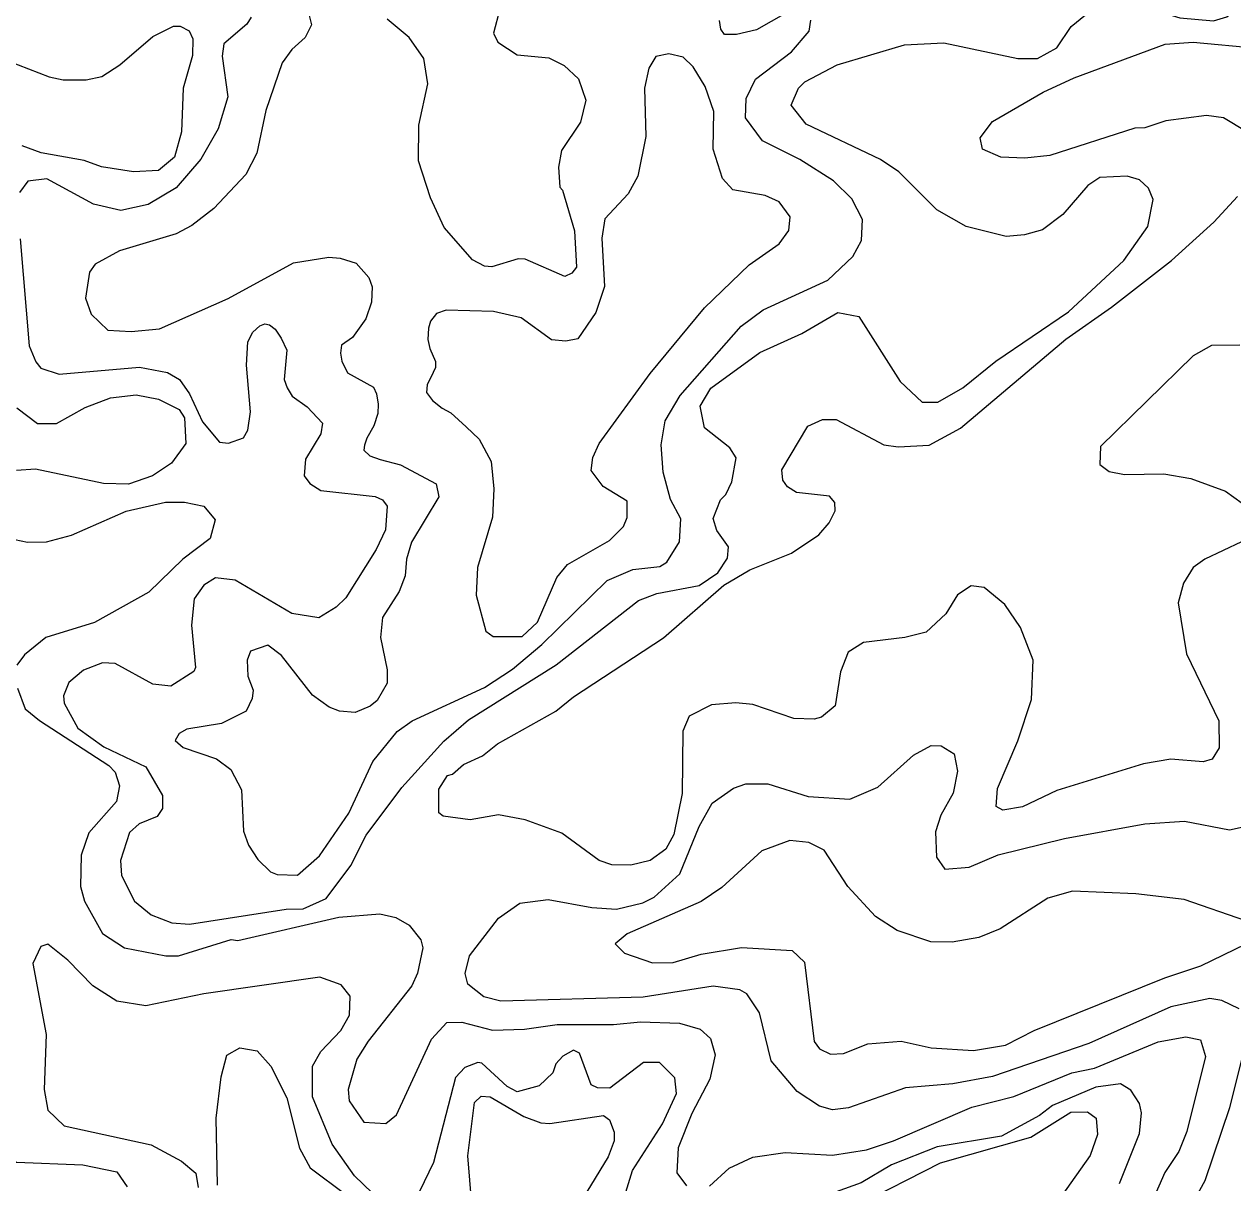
# Model space of a CAD drawing. Extents: x 763.2 to 816.8, y 7896.5 to 7952.7.
# Drawn here: x 779.389 to 782.278, y 7931.066 to 7933.836 of the extents above; entities that cross this region are included whole.
import ezdxf

# ---------------------------------------------------------------- set-up
doc = ezdxf.new("R2010")
doc.units = 0
doc.header["$LTSCALE"] = 0.064
doc.layers.add('1', color=7, linetype='Continuous', lineweight=25)
doc.layers.add('2', color=7, linetype='Continuous', lineweight=13)

msp = doc.modelspace()

# ---------------------------------------------------------------- linework, layer by layer
at = {"layer": '1'}
for points in [[(780.2424, 7931.0215), (780.1785, 7931.0827), (780.1253, 7931.1582), (780.0778, 7931.2719), (780.0783, 7931.3447), (780.0979, 7931.38), (780.1457, 7931.43), (780.1663, 7931.4665), (780.168, 7931.5126), (780.1465, 7931.5395), (780.0956, 7931.5576), (779.818, 7931.5182), (779.6797, 7931.4892), (779.6104, 7931.5007), (779.5533, 7931.537), (779.4931, 7931.5982), (779.4458, 7931.6362), (779.4284, 7931.6309), (779.4093, 7931.5907), (779.4416, 7931.4205), (779.4368, 7931.289), (779.4457, 7931.2401), (779.4844, 7931.2023), (779.6924, 7931.1569), (779.7648, 7931.1176), (779.7989, 7931.0895), (779.8048, 7931.0548)], [(780.8272, 7931.0434), (780.8428, 7931.0959), (780.9143, 7931.2075), (780.9481, 7931.28), (780.9438, 7931.317), (780.9074, 7931.3537), (780.8689, 7931.3539), (780.789, 7931.2924), (780.7589, 7931.2931), (780.7438, 7931.3001), (780.7162, 7931.3761), (780.7017, 7931.3829), (780.6764, 7931.3692), (780.6597, 7931.3505), (780.6528, 7931.3294), (780.6197, 7931.2976), (780.567, 7931.2834), (780.5435, 7931.2961), (780.4828, 7931.352), (780.4732, 7931.3539), (780.4422, 7931.3418), (780.4197, 7931.3176), (780.3671, 7931.1148), (780.334, 7931.0451)], [(782.0067, 7931.0641), (782.0549, 7931.1838), (782.0597, 7931.2333), (782.0543, 7931.256), (782.0338, 7931.2875), (782.0089, 7931.303), (781.9505, 7931.2945), (781.8469, 7931.2507)], [(781.8469, 7931.2507), (781.8156, 7931.227), (781.725, 7931.178), (781.5708, 7931.1519), (781.4616, 7931.109), (781.3892, 7931.0664)], [(781.3892, 7931.0664), (781.2584, 7931.0189)]]:
    msp.add_lwpolyline(points, dxfattribs=at)
at = {"layer": '2'}
for points in [[(781.332, 7933.738), (781.4932, 7933.7858), (781.5871, 7933.791), (781.764, 7933.7534), (781.8105, 7933.7531), (781.8569, 7933.7792), (781.8914, 7933.8299), (781.9252, 7933.8576), (781.9631, 7933.8729), (782.0489, 7933.8815), (782.1511, 7933.8507), (782.2313, 7933.8439), (782.2629, 7933.8534), (782.3062, 7933.8898)], [(779.9312, 7933.8522), (779.9211, 7933.8355), (779.8657, 7933.7887), (779.8625, 7933.7593), (779.8755, 7933.6619), (779.8522, 7933.5851), (779.811, 7933.5129), (779.7519, 7933.4445), (779.6853, 7933.4044), (779.6202, 7933.3902), (779.5545, 7933.4052), (779.4432, 7933.4656), (779.3975, 7933.4606), (779.3778, 7933.4331)], [(780.0667, 7933.8694), (780.0757, 7933.8339), (780.0605, 7933.804), (780.0285, 7933.7747), (780.0052, 7933.7429), (779.9661, 7933.6291), (779.9448, 7933.5273), (779.919, 7933.4761), (779.8422, 7933.3947), (779.7897, 7933.3543), (779.7523, 7933.3343), (779.6164, 7933.2941), (779.5586, 7933.2617), (779.545, 7933.2425), (779.5355, 7933.1809), (779.5487, 7933.1421), (779.589, 7933.1043), (779.6445, 7933.101), (779.7122, 7933.1075), (779.8766, 7933.1796), (780.0324, 7933.2652), (780.1169, 7933.2785), (780.1441, 7933.2765), (780.182, 7933.2639), (780.2126, 7933.2301), (780.2207, 7933.2079), (780.2188, 7933.171), (780.2055, 7933.1316), (780.1733, 7933.0863), (780.1473, 7933.0683), (780.1452, 7933.049), (780.1478, 7933.0301), (780.1616, 7933.0024), (780.2236, 7932.9677), (780.2308, 7932.9521), (780.2349, 7932.9274), (780.2345, 7932.9052), (780.2249, 7932.8756), (780.2076, 7932.8458), (780.202, 7932.8293), (780.201, 7932.8176), (780.2154, 7932.8041), (780.2396, 7932.795), (780.2881, 7932.7819), (780.3738, 7932.7366), (780.3799, 7932.7056), (780.315, 7932.5978), (780.3029, 7932.5569), (780.2993, 7932.5171), (780.2853, 7932.4794), (780.2452, 7932.4174), (780.2405, 7932.3696)], [(780.18, 7932.1906), (780.1425, 7932.1933), (780.1182, 7932.203), (780.0783, 7932.2314), (780.0037, 7932.3268), (779.9712, 7932.3511), (779.9302, 7932.3365), (779.9215, 7932.3155), (779.9233, 7932.277), (779.9363, 7932.2433), (779.9341, 7932.2237), (779.9191, 7932.1932), (779.8608, 7932.1642), (779.778, 7932.1507), (779.7591, 7932.1398), (779.7496, 7932.1234), (779.7689, 7932.1069), (779.8482, 7932.0799), (779.8831, 7932.0544), (779.9082, 7932.0054), (779.9134, 7931.9069), (779.9253, 7931.8728), (779.9477, 7931.8387), (779.9775, 7931.8093), (779.9938, 7931.8027), (780.0422, 7931.8017), (780.0946, 7931.8474), (780.1652, 7931.9496), (780.2222, 7932.0732), (780.2804, 7932.1449), (780.3161, 7932.1707), (780.4892, 7932.25), (780.5562, 7932.2937), (780.6265, 7932.3532), (780.7822, 7932.5055), (780.8436, 7932.5322), (780.9085, 7932.539), (780.925, 7932.5499), (780.9548, 7932.5984), (780.9587, 7932.6528), (780.9335, 7932.6997), (780.9158, 7932.7647), (780.911, 7932.8304), (780.921, 7932.8871), (780.957, 7932.9476), (781.1027, 7933.1134), (781.1553, 7933.1531), (781.3097, 7933.2239), (781.3696, 7933.2805), (781.3902, 7933.3183), (781.3923, 7933.3687), (781.3674, 7933.4184), (781.3234, 7933.4608), (781.2429, 7933.5117), (781.1536, 7933.5566), (781.1131, 7933.6117), (781.1147, 7933.6575), (781.1364, 7933.7037), (781.2225, 7933.7692), (781.2653, 7933.8186), (781.269, 7933.8449)], [(780.393, 7933.3498), (780.3604, 7933.4204), (780.3311, 7933.5088), (780.3323, 7933.5943), (780.3537, 7933.6928), (780.3437, 7933.7532), (780.3087, 7933.8033), (780.2563, 7933.8474)], [(780.5256, 7933.8714), (780.5105, 7933.8139), (780.5209, 7933.7922), (780.5669, 7933.7619), (780.643, 7933.7548), (780.6792, 7933.7369), (780.7134, 7933.7045), (780.7314, 7933.6537), (780.7183, 7933.6016), (780.6732, 7933.5338), (780.6661, 7933.4937), (780.6692, 7933.4458), (780.6759, 7933.4387), (780.7039, 7933.3419), (780.7088, 7933.2547), (780.6977, 7933.2402)], [(781.2096, 7933.862), (781.1388, 7933.8222), (781.0915, 7933.8111), (781.0628, 7933.8111), (781.0539, 7933.8234), (781.0508, 7933.8447)], [(779.35, 7933.7476), (779.4486, 7933.7093), (779.4822, 7933.7026), (779.5369, 7933.7025), (779.5742, 7933.7105), (779.6176, 7933.7387), (779.6964, 7933.8059), (779.7458, 7933.8304), (779.7621, 7933.8305), (779.7832, 7933.8194), (779.7917, 7933.8002), (779.7916, 7933.7609), (779.7686, 7933.6829), (779.7651, 7933.578), (779.7484, 7933.518), (779.7103, 7933.4856), (779.6505, 7933.4823), (779.5738, 7933.4949), (779.5321, 7933.51), (779.4296, 7933.5284), (779.3842, 7933.5445)], [(782.3094, 7933.5793), (782.255, 7933.6116), (782.2149, 7933.6169), (782.1178, 7933.6043), (782.067, 7933.5876), (782.0433, 7933.5872), (781.8402, 7933.5219), (781.7803, 7933.5151), (781.7235, 7933.5179), (781.679, 7933.5364), (781.6738, 7933.5641), (781.7036, 7933.6028), (781.8246, 7933.6728), (781.8986, 7933.7073), (782.1156, 7933.7878), (782.1827, 7933.7927), (782.3365, 7933.7781)], [(781.4352, 7933.5117), (781.2582, 7933.5968), (781.222, 7933.6422), (781.2398, 7933.6826), (781.2548, 7933.6974), (781.332, 7933.738)], [(780.102, 7932.8815), (780.0981, 7932.8566), (780.0609, 7932.7956), (780.0584, 7932.756), (780.0716, 7932.7374), (780.098, 7932.7211), (780.2276, 7932.7067), (780.2453, 7932.6983), (780.2565, 7932.6832), (780.2522, 7932.6272), (780.2304, 7932.58), (780.1574, 7932.4641), (780.1349, 7932.4421), (780.0933, 7932.4162), (780.0286, 7932.4272), (779.8933, 7932.5068), (779.8458, 7932.5122), (779.8182, 7932.4943), (779.795, 7932.4618), (779.7885, 7932.3993), (779.7983, 7932.2981), (779.794, 7932.2882), (779.7396, 7932.2531), (779.6964, 7932.2579), (779.6063, 7932.3078), (779.5765, 7932.3088), (779.5309, 7932.2915), (779.496, 7932.2623), (779.4832, 7932.2304), (779.4845, 7932.2126), (779.517, 7932.1532), (779.5789, 7932.1079), (779.6794, 7932.0608), (779.7192, 7931.9916), (779.7197, 7931.9605), (779.7071, 7931.9418), (779.6638, 7931.924), (779.6405, 7931.9037), (779.6193, 7931.8364), (779.6213, 7931.8009), (779.6528, 7931.7394), (779.6922, 7931.707), (779.7419, 7931.6878), (779.7837, 7931.6843), (780.0153, 7931.7204), (780.0554, 7931.7207), (780.1109, 7931.7454), (780.17, 7931.8249), (780.2064, 7931.8969), (780.2914, 7932.0113), (780.3921, 7932.1219), (780.4512, 7932.173), (780.6601, 7932.3043), (780.8568, 7932.4582), (780.901, 7932.4744), (781.0018, 7932.4942), (781.047, 7932.5241), (781.0702, 7932.5594), (781.072, 7932.5865), (781.0445, 7932.6253), (781.0359, 7932.6536), (781.053, 7932.6986), (781.0661, 7932.7111), (781.0805, 7932.7417), (781.0905, 7932.7991), (781.0751, 7932.823), (781.0148, 7932.8711), (781.0047, 7932.9222), (781.0303, 7932.9652), (781.1471, 7933.0511), (781.2477, 7933.0961), (781.3336, 7933.1467), (781.3836, 7933.1372), (781.4826, 7932.9816), (781.5355, 7932.9318), (781.5724, 7932.9317), (781.6324, 7932.9663), (781.7114, 7933.0302), (781.885, 7933.1482), (782.0169, 7933.2703), (782.0741, 7933.3517), (782.0873, 7933.4167), (782.0763, 7933.4439), (782.0544, 7933.4631), (782.0254, 7933.4723), (781.9595, 7933.4688), (781.931, 7933.4501), (781.8712, 7933.3808), (781.823, 7933.3443), (781.7794, 7933.3317), (781.7358, 7933.3278), (781.6405, 7933.352), (781.5701, 7933.3919), (781.4794, 7933.4824), (781.4352, 7933.5117)], [(780.917, 7932.3688), (781.061, 7932.4944), (781.1233, 7932.5314), (781.2225, 7932.5709), (781.2878, 7932.6149), (781.3132, 7932.6435), (781.3268, 7932.6722), (781.3267, 7932.6922), (781.3139, 7932.7076), (781.2349, 7932.7165), (781.2135, 7932.7297), (781.2018, 7932.7454), (781.1994, 7932.7704), (781.2615, 7932.8747), (781.2972, 7932.8903), (781.3297, 7932.8903), (781.4438, 7932.8304), (781.4777, 7932.8253), (781.5521, 7932.8296), (781.6269, 7932.8702), (781.8784, 7933.0823), (781.988, 7933.1589), (782.1308, 7933.2707), (782.2326, 7933.3625), (782.2884, 7933.4237)], [(780.4887, 7933.2571), (780.4604, 7933.272), (780.393, 7933.3498)], [(779.3793, 7933.3228), (779.4006, 7933.0671), (779.4164, 7933.0283), (779.4287, 7933.0136), (779.4723, 7932.9992), (779.6647, 7933.0155), (779.7312, 7933.0028), (779.76, 7932.9859), (779.7839, 7932.9522), (779.8151, 7932.885), (779.8556, 7932.8361), (779.8774, 7932.8341), (779.913, 7932.8467), (779.9232, 7932.865), (779.9299, 7932.9088), (779.92, 7933.0204), (779.9234, 7933.0762), (779.9353, 7933.0991), (779.9521, 7933.1149), (779.9642, 7933.1192), (779.9755, 7933.117), (779.989, 7933.1063), (780.0031, 7933.0853), (780.0164, 7933.0564)], [(780.6977, 7933.2402), (780.6812, 7933.2325), (780.5859, 7933.2737), (780.5694, 7933.2747), (780.5064, 7933.2557), (780.4887, 7933.2571)], [(782.2945, 7933.0683), (782.2269, 7933.0676), (782.1831, 7933.0431), (781.9617, 7932.8262), (781.9596, 7932.7827), (781.9818, 7932.7662), (782.019, 7932.7592), (782.113, 7932.7607), (782.1774, 7932.7493), (782.2602, 7932.7195), (782.2996, 7932.691)], [(780.0164, 7933.0564), (780.0101, 7932.9864), (780.0178, 7932.9665), (780.0294, 7932.9464), (780.065, 7932.9211), (780.102, 7932.8815)], [(779.3715, 7932.9182), (779.4211, 7932.8809), (779.4658, 7932.8808), (779.535, 7932.9191), (779.5955, 7932.9428), (779.6569, 7932.9496), (779.7103, 7932.9395), (779.7592, 7932.9146), (779.772, 7932.8946), (779.7751, 7932.8333), (779.7413, 7932.786), (779.6958, 7932.7556), (779.638, 7932.7363), (779.5788, 7932.7377), (779.4163, 7932.7722), (779.3703, 7932.7688)], [(779.3517, 7932.6067), (779.3965, 7932.5978), (779.4424, 7932.5984), (779.5019, 7932.6142), (779.6327, 7932.6714), (779.7268, 7932.6933), (779.772, 7932.6933), (779.8186, 7932.6836), (779.8454, 7932.6512), (779.8336, 7932.6059), (779.7683, 7932.5564), (779.6866, 7932.4781), (779.5572, 7932.4051), (779.4408, 7932.3698), (779.3894, 7932.3284), (779.3715, 7932.3031)], [(782.298, 7932.5986), (782.2109, 7932.5569), (782.183, 7932.537), (782.1594, 7932.4997), (782.147, 7932.4524), (782.1667, 7932.3302), (782.2442, 7932.1703), (782.2452, 7932.106), (782.2283, 7932.0787), (782.2066, 7932.0721), (782.1294, 7932.0787), (782.0644, 7932.0675), (781.8573, 7932.0036), (781.7747, 7931.9647), (781.7283, 7931.9571), (781.7121, 7931.9656), (781.7148, 7932.009), (781.7636, 7932.1225), (781.7965, 7932.2211), (781.8001, 7932.3156), (781.77, 7932.3932), (781.7326, 7932.4484), (781.6834, 7932.4892), (781.6521, 7932.4927), (781.6196, 7932.4713), (781.5918, 7932.4261), (781.545, 7932.382), (781.4938, 7932.3696), (781.3946, 7932.3577), (781.3581, 7932.3347), (781.34, 7932.2874), (781.3271, 7932.2064), (781.2946, 7932.1793), (781.2768, 7932.1741), (781.2282, 7932.1757), (781.1301, 7932.2098), (781.0898, 7932.2135), (781.0314, 7932.2086), (780.9781, 7932.1812), (780.9635, 7932.1455), (780.9618, 7931.9969), (780.9417, 7931.899), (780.9222, 7931.8638), (780.8849, 7931.8363), (780.8392, 7931.8251), (780.7937, 7931.8259), (780.7628, 7931.8367), (780.6736, 7931.9015), (780.5866, 7931.9341), (780.5228, 7931.9455), (780.4551, 7931.9341), (780.3904, 7931.9426)], [(780.2405, 7932.3696), (780.2566, 7932.2921), (780.2568, 7932.2601), (780.2327, 7932.2192), (780.2156, 7932.2052), (780.18, 7932.1906)], [(780.4386, 7932.066), (780.4843, 7932.0867), (780.5202, 7932.1157), (780.6595, 7932.1938), (780.7017, 7932.2274), (780.917, 7932.3688)], [(779.3726, 7932.2487), (779.3909, 7932.1993), (779.4257, 7932.1709), (779.5912, 7932.0639), (779.6064, 7932.0477), (779.6164, 7932.0147), (779.6093, 7931.9775), (779.5438, 7931.9027), (779.5255, 7931.8492), (779.5239, 7931.7747), (779.5329, 7931.7397), (779.5763, 7931.6618), (779.6284, 7931.6278)], [(782.2927, 7931.4819), (782.2516, 7931.5023), (782.2229, 7931.5067), (782.1295, 7931.4871), (781.9338, 7931.3992), (781.7029, 7931.32), (781.6087, 7931.3031), (781.4951, 7931.2932), (781.359, 7931.2453), (781.3209, 7931.2406), (781.2895, 7931.2494), (781.2361, 7931.284), (781.1741, 7931.3574), (781.146, 7931.4722), (781.1161, 7931.5182), (781.0992, 7931.5277), (781.0356, 7931.5363), (780.8681, 7931.5102), (780.528, 7931.5003), (780.4874, 7931.5107), (780.4495, 7931.5412), (780.4427, 7931.5667), (780.4533, 7931.6084), (780.5226, 7931.6986), (780.5734, 7931.7349), (780.6415, 7931.7434), (780.7456, 7931.7238), (780.8048, 7931.7206), (780.8673, 7931.7355), (780.8943, 7931.7485), (780.9556, 7931.8049), (781.0023, 7931.9179), (781.0331, 7931.9736), (781.0842, 7932.0098), (781.1133, 7932.0195), (781.1665, 7932.0197), (781.2625, 7931.9897), (781.3622, 7931.9835), (781.4288, 7932.0118), (781.5142, 7932.0885), (781.5569, 7932.1113), (781.5803, 7932.111), (781.6112, 7932.0915), (781.6192, 7932.05), (781.6096, 7931.9976), (781.5796, 7931.945), (781.5666, 7931.9047), (781.569, 7931.8444), (781.5895, 7931.8161), (781.6477, 7931.8205), (781.7166, 7931.8498), (781.875, 7931.8895), (782.0671, 7931.9239), (782.1623, 7931.9307), (782.2694, 7931.9095), (782.3163, 7931.92)], [(780.3904, 7931.9426), (780.3801, 7931.9506), (780.3796, 7932.007), (780.401, 7932.0401), (780.4123, 7932.0426), (780.4386, 7932.066)], [(782.3088, 7931.6925), (782.1616, 7931.7433), (782.0459, 7931.7565), (781.8948, 7931.7629), (781.8356, 7931.7464), (781.7218, 7931.6732), (781.6705, 7931.6526), (781.6068, 7931.6417), (781.5555, 7931.6418), (781.4753, 7931.6692), (781.4232, 7931.7023), (781.3578, 7931.7744), (781.3006, 7931.8612), (781.2639, 7931.8799), (781.2187, 7931.8847), (781.1521, 7931.8597), (781.0566, 7931.7723), (781.0073, 7931.7382), (780.8304, 7931.6612), (780.8011, 7931.6375), (780.8239, 7931.6153), (780.8903, 7931.5923), (780.9403, 7931.5925), (781.0068, 7931.6124), (781.1032, 7931.6283), (781.2243, 7931.6217), (781.2539, 7931.5939), (781.2772, 7931.4039), (781.2898, 7931.3864), (781.3163, 7931.374), (781.3469, 7931.3755), (781.405, 7931.3981), (781.4849, 7931.4048), (781.5568, 7931.3885), (781.6577, 7931.3822), (781.7341, 7931.3952), (781.8028, 7931.4302), (782.115, 7931.5558), (782.2012, 7931.5851), (782.3092, 7931.6371)], [(780.1409, 7931.7007), (780.2388, 7931.7088), (780.277, 7931.6999), (780.3087, 7931.682), (780.3368, 7931.6471), (780.3421, 7931.6274), (780.3289, 7931.567), (780.3152, 7931.5372), (780.2109, 7931.4048), (780.1838, 7931.3618), (780.1636, 7931.2888), (780.1657, 7931.262), (780.2004, 7931.211), (780.2533, 7931.2079), (780.2791, 7931.2285), (780.3621, 7931.4098), (780.3989, 7931.4492), (780.4349, 7931.4505), (780.5083, 7931.4312), (780.585, 7931.4332), (780.6629, 7931.4442), (780.7975, 7931.4444), (780.8617, 7931.451), (780.9553, 7931.4476), (781.0045, 7931.4336), (781.029, 7931.4114), (781.0406, 7931.3722), (781.0274, 7931.3139), (780.9847, 7931.2317), (780.9522, 7931.1501), (780.9489, 7931.0901), (780.9722, 7931.0586)], [(779.1396, 7931.6862), (779.1599, 7931.6613), (779.2626, 7931.6513), (779.3245, 7931.6232), (779.3598, 7931.5723), (779.3662, 7931.5019), (779.3608, 7931.4671), (779.2975, 7931.3028), (779.2842, 7931.2423), (779.2961, 7931.1949), (779.3198, 7931.1475), (779.3702, 7931.1157), (779.5288, 7931.109), (779.6105, 7931.0925), (779.6349, 7931.0566)], [(779.6284, 7931.6278), (779.7277, 7931.6086), (779.7575, 7931.609), (779.8837, 7931.648), (779.8996, 7931.6452), (780.1409, 7931.7007)], [(779.8509, 7931.0607), (779.8477, 7931.2207), (779.8595, 7931.3192), (779.8731, 7931.3713), (779.9042, 7931.3884), (779.9459, 7931.3814), (779.9787, 7931.3453), (780.0167, 7931.2692), (780.0471, 7931.1488), (780.0723, 7931.1019), (780.2427, 7930.9744)], [(781.027, 7931.0583), (781.0737, 7931.1008), (781.1302, 7931.1272), (781.2077, 7931.1386), (781.3209, 7931.1321), (781.4023, 7931.1453), (781.4667, 7931.1662), (781.6541, 7931.2466), (781.7546, 7931.2721), (781.8931, 7931.3288), (781.9466, 7931.3404), (782.0991, 7931.4032), (782.1649, 7931.4147), (782.2005, 7931.4081), (782.2123, 7931.3678), (782.1679, 7931.189), (782.1486, 7931.141), (782.1154, 7931.0904), (782.0665, 7930.9799)], [(782.2702, 7931.2462), (782.3026, 7931.373)], [(780.4634, 7930.9561), (780.4491, 7931.1306), (780.4655, 7931.2578), (780.4808, 7931.2733), (780.5025, 7931.2716), (780.5833, 7931.2245), (780.624, 7931.2093), (780.6454, 7931.208), (780.7737, 7931.2273), (780.788, 7931.2168), (780.799, 7931.187), (780.7991, 7931.1668), (780.7849, 7931.1284), (780.7334, 7931.0445)], [(782.1229, 7930.9116), (782.2111, 7931.072), (782.2702, 7931.2462)], [(781.3793, 7931.0121), (781.5792, 7931.1137), (781.7948, 7931.175), (781.8907, 7931.2348), (781.93, 7931.2356), (781.9508, 7931.2206), (781.9543, 7931.1816), (781.9367, 7931.1311), (781.8441, 7931.0011)]]:
    msp.add_lwpolyline(points, dxfattribs=at)
msp.add_lwpolyline([(781.0828, 7933.4394), (781.0583, 7933.4663), (781.0359, 7933.5371), (781.0375, 7933.6272), (781.0166, 7933.6863), (780.9881, 7933.7336), (780.9639, 7933.7563), (780.9297, 7933.7647), (780.8987, 7933.7585), (780.8815, 7933.7303), (780.8718, 7933.6824), (780.8747, 7933.5667), (780.8552, 7933.4721), (780.8327, 7933.4301), (780.7763, 7933.3705), (780.7696, 7933.3244), (780.7761, 7933.2085), (780.7552, 7933.146), (780.7122, 7933.0834), (780.6832, 7933.078), (780.6496, 7933.0814), (780.5766, 7933.1334), (780.5103, 7933.1488), (780.3972, 7933.1518), (780.374, 7933.1438), (780.3603, 7933.1259), (780.3551, 7933.1089), (780.3539, 7933.0822), (780.3582, 7933.0604), (780.3717, 7933.0294), (780.3719, 7933.0152), (780.3665, 7933.0031), (780.3524, 7932.9733), (780.3508, 7932.9549), (780.3649, 7932.9361), (780.3876, 7932.918), (780.4083, 7932.9062), (780.4454, 7932.8732), (780.4766, 7932.8434), (780.5049, 7932.7903), (780.5116, 7932.7246), (780.5085, 7932.6569), (780.4721, 7932.5365), (780.4688, 7932.4709), (780.4925, 7932.3846), (780.5097, 7932.3717), (780.5791, 7932.3718), (780.6155, 7932.4064), (780.6622, 7932.5129), (780.6874, 7932.5437), (780.7877, 7932.6014), (780.8214, 7932.6347), (780.8304, 7932.6563), (780.8299, 7932.6953), (780.7724, 7932.7303), (780.7437, 7932.7686), (780.748, 7932.7996), (780.7632, 7932.8331), (780.8853, 7933.0006), (781.015, 7933.1573), (781.1214, 7933.2603), (781.193, 7933.3107), (781.2162, 7933.342), (781.2198, 7933.3753), (781.1935, 7933.411), (781.16, 7933.4261)], close=True, dxfattribs=at)

doc.saveas('drawing.dxf')
